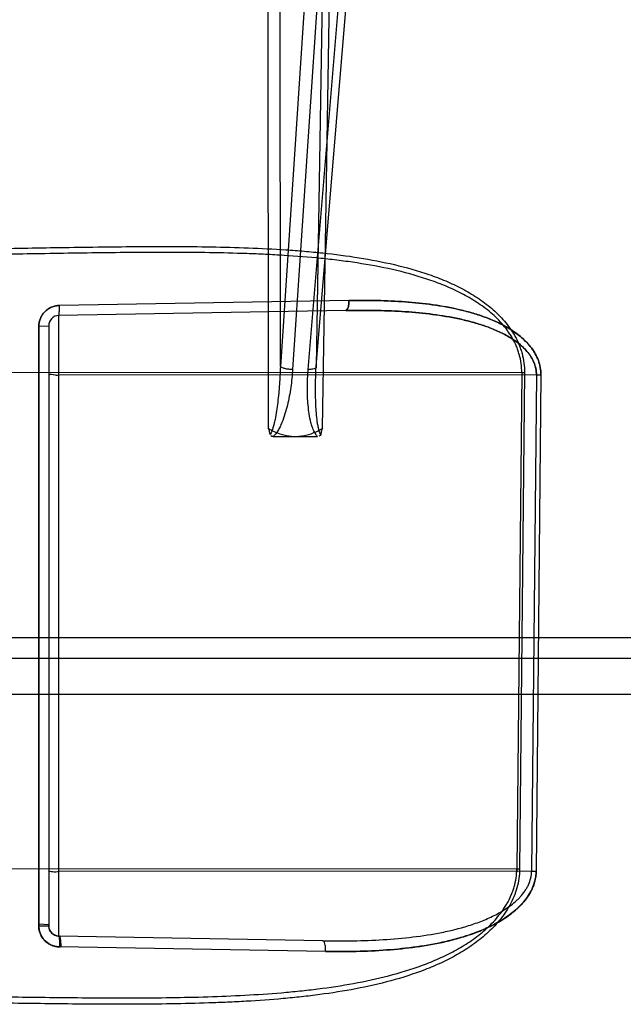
# Model space of a CAD drawing. Header units: millimetres. Extents: x 0 to 297, y 0 to 210.
# Tile 287 of 446: x 141.288 to 141.55, y 160.526 to 160.955. Entities that reach past the tile are written whole.
import ezdxf

# ---------------------------------------------------------------- set-up
doc = ezdxf.new("R2010")
doc.units = ezdxf.units.MM
doc.header["$LTSCALE"] = 16.335
doc.layers.add('INTFCLR_1', color=7, linetype='CONTINUOUS')
doc.layers.add('INTFCLR_144815', color=7, linetype='CONTINUOUS')

msp = doc.modelspace()

# ---------------------------------------------------------------- linework, layer by layer
at = {"layer": 'INTFCLR_1', "color": 6, "linetype": 'Continuous'}
msp.add_line((141.4310789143, 160.8327342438), (141.3051631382, 160.8305689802), dxfattribs=at)
at = {"layer": 'INTFCLR_1', "color": 9, "linetype": 'Continuous'}
for p, q in [((141.4298201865, 160.8284127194), (141.3049732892, 160.8262335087)), ((141.3049732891, 160.5560791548), (141.3049732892, 160.8262335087)), ((141.296244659, 160.8215623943), (141.300551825, 160.8217341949)), ((141.2962483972, 160.5604066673), (141.296244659, 160.821562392)), ((141.296244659, 160.8215623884), (141.2962483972, 160.5604066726)), ((141.300551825, 160.8217341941), (141.300551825, 160.5605784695)), ((141.5062536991, 160.801355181), (141.273551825, 160.8012001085)), ((141.5062536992, 160.801355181), (141.5041320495, 160.5853537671)), ((141.5074653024, 160.8013551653), (141.5053531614, 160.5853537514)), ((141.5126472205, 160.8003284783), (141.3049732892, 160.8001900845)), ((141.5126472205, 160.8003284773), (141.5105766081, 160.5843270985)), ((141.5146203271, 160.8003284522), (141.5125644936, 160.5843270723)), ((141.5041320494, 160.5853537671), (141.273551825, 160.5852001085)), ((141.5105766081, 160.5843270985), (141.3049732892, 160.5841900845)), ((141.5041320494, 160.5853537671), (141.5040790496, 160.5838899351)), ((141.300551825, 160.5605784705), (141.2962483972, 160.5604066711)), ((141.4197476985, 160.5540757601), (141.3049732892, 160.5560791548)), ((141.4209467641, 160.5494046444), (141.3051687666, 160.5514080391))]:
    msp.add_line(p, q, dxfattribs=at)
at = {"layer": 'INTFCLR_1', "color": 7, "linetype": 'Continuous'}
for p, q in [((141.3005307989, 160.5610132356), (141.2962060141, 160.5612762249)), ((141.2962483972, 160.5604066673), (141.300551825, 160.5605784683))]:
    msp.add_line(p, q, dxfattribs=at)
at = {"layer": 'INTFCLR_1', "color": 9, "linetype": 'Continuous'}
for centre, radius, start, end in [((141.305051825, 160.8217341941), 0.0045, 90.9999999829, 180.0000000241), ((141.5068603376, 160.8639162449), 0.062564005, 269.4444351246, 270.55403219), ((141.5136352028, 160.9052261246), 0.1049022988, 269.4603735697, 270.5380653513), ((141.5047434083, 160.6477827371), 0.0624319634, 269.4389277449, 270.559598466), ((141.4971292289, 160.584477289), 0.0134482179, 354.3627565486, 359.3601037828), ((141.5115719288, 160.6890256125), 0.104703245, 269.4553317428, 270.543160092), ((141.305051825, 160.5605784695), 0.0045, 179.9999999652, 269.0000000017)]:
    msp.add_arc(centre, radius, start, end, dxfattribs=at)
for points, knots in [([(141.2735518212, 160.8552833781), (141.2841376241, 160.8554675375), (141.3057538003, 160.8558412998), (141.3382960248, 160.8562942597), (141.3656820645, 160.8562870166), (141.3874294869, 160.8557284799), (141.4009362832, 160.855054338), (141.4116881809, 160.8542475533), (141.4223285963, 160.8532388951), (141.4354586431, 160.8515436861), (141.4509370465, 160.8485721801), (141.4622671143, 160.8453891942), (141.4696020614, 160.8427195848), (141.4744120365, 160.8407842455), (141.4802690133, 160.8380459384), (141.4858616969, 160.8347952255), (141.4901148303, 160.8318254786), (141.4942057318, 160.8285710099), (141.4979698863, 160.8248671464), (141.5008112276, 160.8212159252), (141.502294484, 160.818984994), (141.5036737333, 160.8166517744), (141.5048620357, 160.8141933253), (141.5058252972, 160.8116247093), (141.5070377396, 160.8076417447), (141.5074923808, 160.8041358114), (141.5074653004, 160.8013551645)], [0, 0, 0, 0, 0.1235566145, 0.2523009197, 0.3798114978, 0.4431193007, 0.5061642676, 0.5376099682, 0.5689408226, 0.6308911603, 0.6920327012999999, 0.752745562, 0.7679518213, 0.7831117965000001, 0.8132424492, 0.8433241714, 0.8584671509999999, 0.8737428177, 0.9043052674, 0.9197932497, 0.927658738, 0.9355555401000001, 0.951412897, 0.9594409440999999, 0.9675478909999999, 1, 1, 1, 1]), ([(141.5062536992, 160.801355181), (141.5062808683, 160.8040081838), (141.5058285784, 160.8073570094), (141.5046290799, 160.8111485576), (141.5036745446, 160.8135979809), (141.5024986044, 160.8159386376), (141.5011354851, 160.8181587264), (141.4996640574, 160.8202895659), (141.4968413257, 160.8237796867), (141.4931125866, 160.8273076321), (141.4890630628, 160.830408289), (141.4848223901, 160.8332571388), (141.4792305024, 160.8363790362), (141.4722192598, 160.839522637), (141.4625666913, 160.8430488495), (141.4500604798, 160.8464157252), (141.4372531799, 160.8487683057), (141.4268269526, 160.850208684), (141.4162375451, 160.851395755), (141.4055596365, 160.8522391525), (141.3948153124, 160.8528290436), (141.3839912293, 160.8532736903), (141.3649731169, 160.8537211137), (141.3377168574, 160.8537003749), (141.3054240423, 160.8532414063), (141.2840184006, 160.8528692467), (141.2735518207, 160.852686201)], [0, 0, 0, 0, 0.0312892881, 0.03912751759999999, 0.0468991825, 0.06226888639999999, 0.0699343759, 0.0776117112, 0.0927934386, 0.1227942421, 0.1378533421, 0.1529191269, 0.1830069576, 0.2132472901, 0.2434466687, 0.304120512, 0.3657115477, 0.3969032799, 0.4282361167, 0.491366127, 0.5231874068, 0.5551359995, 0.6191214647, 0.74751942, 0.8765456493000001, 1, 1, 1, 1]), ([(141.4310790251, 160.8327402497), (141.431082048, 160.832204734), (141.4310019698, 160.830951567), (141.4308055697, 160.8295246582), (141.4301536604, 160.8284108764), (141.4298203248, 160.8284046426)], [0, 0, 0, 0, 0.3432253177, 0.7863229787, 1, 1, 1, 1]), ([(141.4298203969, 160.8284006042), (141.4301547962, 160.8284068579), (141.4308028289, 160.8295262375), (141.4310027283, 160.8309511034), (141.4310820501, 160.8322047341), (141.4310790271, 160.8327402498)], [0, 0, 0, 0, 0.2142356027, 0.65697208, 1, 1, 1, 1]), ([(141.5146203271, 160.8003284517), (141.5146305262, 160.8014041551), (141.5144931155, 160.8030204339), (141.5140180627, 160.8051135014), (141.5133682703, 160.8071327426), (141.5124727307, 160.809051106), (141.5113860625, 160.8108370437), (141.5102004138, 160.812519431), (141.5085455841, 160.814459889), (141.5063435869, 160.8165549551), (141.5039818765, 160.8184332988), (141.5006830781, 160.8206713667), (141.4971911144, 160.8225747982), (141.4935773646, 160.8242084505), (141.4898880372, 160.8256825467), (141.485175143, 160.8272489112), (141.477485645, 160.8292689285), (141.4676350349, 160.8310392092), (141.455600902, 160.8322695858), (141.4433849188, 160.8328118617), (141.4351918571, 160.8328114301), (141.4310790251, 160.8327402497)], [0, 0, 0, 0, 0.0332024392, 0.0496843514, 0.0661828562, 0.0985967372, 0.1147123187, 0.1306710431, 0.1620782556, 0.193238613, 0.2243451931, 0.2551065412, 0.3161868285, 0.3467754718, 0.3774879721, 0.4387704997, 0.4999151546, 0.6227509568, 0.7471978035, 0.8730408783, 1, 1, 1, 1]), ([(141.4310790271, 160.8327402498), (141.4351841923, 160.8328112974), (141.4433477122, 160.8328119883), (141.4555162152, 160.8322743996), (141.4675238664, 160.8310540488), (141.4773890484, 160.8292906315), (141.4851167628, 160.8272669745), (141.4898545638, 160.8256948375), (141.4935556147, 160.8242178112), (141.4971753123, 160.8225828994), (141.5015383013, 160.8202060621), (141.5055810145, 160.8172727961), (141.5085061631, 160.8145021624), (141.5105125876, 160.812158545), (141.5122391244, 160.8095467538), (141.5135831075, 160.8066786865), (141.5144449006, 160.8035754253), (141.5146306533, 160.8014175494), (141.514620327, 160.8003284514)], [0, 0, 0, 0, 0.1267344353, 0.2519146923, 0.3758166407, 0.4990558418, 0.5607759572, 0.6222703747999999, 0.6529930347, 0.6837437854, 0.7448341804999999, 0.8060486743, 0.8372678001, 0.8690228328, 0.9010716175, 0.9336231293, 0.96638095, 1, 1, 1, 1]), ([(141.296244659, 160.8215623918), (141.2962446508, 160.8221436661), (141.2963591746, 160.8233115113), (141.2968680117, 160.8249927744), (141.2976955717, 160.8265475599), (141.2988085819, 160.8279124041), (141.3001680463, 160.8290399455), (141.3017196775, 160.8298852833), (141.3034058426, 160.8304176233), (141.3045781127, 160.8305508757), (141.3051632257, 160.8305610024)], [0, 0, 0, 0, 0.1244054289, 0.2492602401, 0.3736517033, 0.4989701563, 0.6237950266, 0.7493186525, 0.8747542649, 1, 1, 1, 1]), ([(141.3051632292, 160.8305610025), (141.3045776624, 160.8305508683), (141.3034038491, 160.8304173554), (141.3017189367, 160.8298847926), (141.3001660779, 160.8290386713), (141.2988087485, 160.8279125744), (141.2976943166, 160.8265455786), (141.2968675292, 160.8249920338), (141.2963589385, 160.8233095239), (141.2962446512, 160.8221432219), (141.296244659, 160.8215623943)], [0, 0, 0, 0, 0.1253428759, 0.2510117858, 0.3759519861, 0.5014663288, 0.6260963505, 0.7510692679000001, 0.8756901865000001, 1, 1, 1, 1]), ([(141.3049732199, 160.8262375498), (141.3050160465, 160.826238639), (141.3050444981, 160.8264724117), (141.3051015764, 160.8267760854), (141.3051330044, 160.8274251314), (141.3051649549, 160.8282877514), (141.3051747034, 160.8293679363), (141.3051692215, 160.8301596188), (141.3051632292, 160.8305610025)], [0, 0, 0, 0, 0.0295927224, 0.1147859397, 0.2586367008, 0.4519471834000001, 0.7227066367, 1, 1, 1, 1]), ([(141.5126472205, 160.8003284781), (141.5126575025, 160.8012676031), (141.512520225, 160.8026830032), (141.5120494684, 160.8045059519), (141.5114020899, 160.806274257), (141.5105114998, 160.8079466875), (141.5094385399, 160.8094961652), (141.5082586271, 160.8109670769), (141.5066122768, 160.8126606), (141.5044307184, 160.8144813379), (141.5020911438, 160.8161131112), (141.498811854, 160.8180631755), (141.4953539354, 160.8197117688), (141.4917814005, 160.8211245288), (141.488119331, 160.8224031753), (141.4834443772, 160.8237581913), (141.4758150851, 160.8255017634), (141.4660502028, 160.8270193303), (141.4541270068, 160.8280595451), (141.4420195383, 160.8285069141), (141.4338981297, 160.828475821), (141.4298203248, 160.8284046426)], [0, 0, 0, 0, 0.0299782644, 0.0449481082, 0.0600280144, 0.0899976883, 0.1050871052, 0.1201528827, 0.150141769, 0.1802934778, 0.2107264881, 0.2410914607, 0.3019967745, 0.3327276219, 0.3637007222, 0.4257762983, 0.4879726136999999, 0.6134045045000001, 0.7408231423, 0.8698183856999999, 1, 1, 1, 1]), ([(141.4298203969, 160.8284006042), (141.4338906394, 160.8284719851), (141.4419828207, 160.8284979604), (141.454043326, 160.8280583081), (141.4659401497, 160.8270261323), (141.4757196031, 160.8255175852), (141.4833862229, 160.8237691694), (141.4880866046, 160.8224119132), (141.4917598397, 160.8211296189), (141.495338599, 160.8197170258), (141.4996411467, 160.8176621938), (141.5036650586, 160.8151215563), (141.5065679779, 160.8126908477), (141.5085631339, 160.8106606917), (141.5102734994, 160.8083856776), (141.5116121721, 160.8058860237), (141.5124686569, 160.8031730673), (141.5126622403, 160.8012791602), (141.5126472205, 160.8003284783)], [0, 0, 0, 0, 0.1299568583, 0.2582772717, 0.3851409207, 0.510994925, 0.5737762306, 0.6360730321, 0.6670554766, 0.6979501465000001, 0.7588646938, 0.8190360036, 0.8492437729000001, 0.8795733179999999, 0.9097065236, 0.9398058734, 0.9696470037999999, 1, 1, 1, 1]), ([(141.3049732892, 160.8001900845), (141.3044673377, 160.8001897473), (141.30324392, 160.7999575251), (141.300551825, 160.8009876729), (141.300551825, 160.8000183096)], [0, 0, 0, 0, 0.3429448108, 1, 1, 1, 1]), ([(141.5053531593, 160.5853537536), (141.5053394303, 160.5839554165), (141.5051218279, 160.5811748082), (141.5042521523, 160.5770983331), (141.5028948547, 160.57319074), (141.5011135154, 160.5694932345), (141.4993299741, 160.5666017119), (141.4977566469, 160.56441052), (141.4952900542, 160.561277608), (141.4911460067, 160.5570049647), (141.4859821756, 160.5529312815), (141.481631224, 160.5500350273), (141.4771561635, 160.5473613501), (141.4725145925, 160.5449885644), (141.4677568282, 160.5428762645), (141.4605329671, 160.5399548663), (141.449359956, 160.5363936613), (141.4340506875, 160.5329482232), (141.4210457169, 160.5308956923), (141.4105037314, 160.5296253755), (141.3998384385, 160.528571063), (141.3891053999, 160.5278096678), (141.3783167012, 160.5272678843), (141.3674548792, 160.5268525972), (141.3538448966, 160.5265402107), (141.332034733, 160.5263582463), (141.3052673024, 160.5265347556), (141.2839521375, 160.5268514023), (141.2735518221, 160.5270322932)], [0, 0, 0, 0, 0.0163892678, 0.0325702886, 0.0487253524, 0.0647521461, 0.08057802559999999, 0.0884739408, 0.0963582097, 0.1272986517, 0.1579356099, 0.1732686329, 0.1885347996, 0.219010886, 0.2342855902, 0.2495364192, 0.3103209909, 0.3714319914, 0.4333037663, 0.4645362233, 0.4958712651, 0.5589014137, 0.5906175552, 0.6224723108, 0.6862918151, 0.7501592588, 0.8780901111, 1, 1, 1, 1]), ([(141.2735518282, 160.5298255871), (141.2839854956, 160.5296430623), (141.3052838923, 160.5293221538), (141.3373559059, 160.5290979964), (141.3643495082, 160.5294186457), (141.3857962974, 160.5302913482), (141.3991209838, 160.5311860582), (141.4097171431, 160.5321808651), (141.4201877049, 160.5333812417), (141.4331035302, 160.5353230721), (141.4483342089, 160.5385932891), (141.4607035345, 160.5423602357), (141.470243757, 160.5462158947), (141.4771499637, 160.5495945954), (141.4826417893, 160.5528907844), (141.486296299, 160.5554981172), (141.4883275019, 160.5570883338), (141.4912984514, 160.5595689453), (141.4945357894, 160.5627616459), (141.497347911, 160.5663316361), (141.4988196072, 160.5685003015), (141.5001880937, 160.5707533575), (141.50137756, 160.5731183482), (141.5023546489, 160.5755835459), (141.503590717, 160.5793685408), (141.5041046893, 160.5827039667), (141.5041320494, 160.5853537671)], [0, 0, 0, 0, 0.1236520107, 0.2524002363, 0.3800415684, 0.4434824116, 0.5067232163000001, 0.5382592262, 0.5695848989, 0.6316002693, 0.6929430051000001, 0.7540350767, 0.7845233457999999, 0.8147910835, 0.8450516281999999, 0.8602925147, 0.8679595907, 0.8756129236, 0.9061563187, 0.9215891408, 0.9293966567, 0.9371991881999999, 0.9528156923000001, 0.9606889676, 0.9685996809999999, 1, 1, 1, 1]), ([(141.300551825, 160.5840183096), (141.300551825, 160.5845448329), (141.3030184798, 160.5837806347), (141.3040240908, 160.584189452), (141.3049732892, 160.5841900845)], [0, 0, 0, 0, 0.356790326, 1, 1, 1, 1]), ([(141.4197476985, 160.5540757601), (141.4241585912, 160.5539987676), (141.4329264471, 160.5539769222), (141.4459920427, 160.5544503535), (141.4588774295, 160.5555647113), (141.469470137, 160.5571902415), (141.4767602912, 160.5588291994), (141.4808836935, 160.5599402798), (141.4849650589, 160.561178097), (141.4889729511, 160.5626247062), (141.492859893, 160.5643263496), (141.4966152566, 160.5662033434), (141.5001878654, 160.5683944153), (141.503043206, 160.5706619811), (141.5045755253, 160.5720756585), (141.5060308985, 160.5735746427), (141.5073467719, 160.5752046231), (141.5084652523, 160.5769651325), (141.5094244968, 160.5787973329), (141.5101246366, 160.5807516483), (141.5104990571, 160.5827771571), (141.510570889, 160.5838088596), (141.5105766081, 160.5843270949)], [0, 0, 0, 0, 0.1291581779, 0.2566434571, 0.3826514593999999, 0.5076304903, 0.5700397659, 0.6013167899, 0.6326382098, 0.6948929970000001, 0.7259156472, 0.7568142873, 0.8177825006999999, 0.8481573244, 0.8634224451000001, 0.8787903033, 0.9093059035, 0.9245294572, 0.9397921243, 0.9698045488, 0.9848266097, 1, 1, 1, 1]), ([(141.5125644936, 160.5843270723), (141.512560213, 160.5838790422), (141.5125040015, 160.5827102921), (141.5121589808, 160.5803960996), (141.5112505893, 160.5774847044), (141.509679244, 160.5743987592), (141.507714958, 160.5716087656), (141.5054610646, 160.5691033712), (141.5029952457, 160.5668578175), (141.5003680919, 160.5648428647), (141.4967165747, 160.5624399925), (141.4919146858, 160.5598829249), (141.4869033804, 160.5577998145), (141.4828077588, 160.5563668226), (141.4786669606, 160.5550774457), (141.4713287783, 160.5531655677), (141.4606188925, 160.551248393), (141.4475523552, 160.5499140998), (141.4343006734, 160.5493263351), (141.4254094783, 160.5493274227), (141.4209467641, 160.5494046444)], [0, 0, 0, 0, 0.0126916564, 0.033108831, 0.0661211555, 0.09857383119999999, 0.1308234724, 0.1624977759, 0.1938493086, 0.2251643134, 0.2561869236, 0.3175846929, 0.378927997, 0.4097358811, 0.4404740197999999, 0.5017542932, 0.6244183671, 0.7482160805, 0.8735684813, 1, 1, 1, 1]), ([(141.4209467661, 160.5494046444), (141.4253962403, 160.5493276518), (141.4342428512, 160.5493261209), (141.4474275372, 160.5499068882), (141.460434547, 160.5512244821), (141.4711215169, 160.5531221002), (141.4784639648, 160.5550202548), (141.4826201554, 160.5563049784), (141.4867444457, 160.5577381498), (141.4907903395, 160.5594100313), (141.4947044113, 160.5613680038), (141.4985079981, 160.5635383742), (141.502116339, 160.5660678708), (141.5049760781, 160.5686576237), (141.5065171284, 160.5702769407), (141.5079909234, 160.5720055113), (141.5093167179, 160.5738785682), (141.510439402, 160.5758905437), (141.5114097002, 160.5780008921), (141.5121114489, 160.5802389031), (141.5124868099, 160.5825525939), (141.5125588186, 160.5837331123), (141.5125644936, 160.5843270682)], [0, 0, 0, 0, 0.1260536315, 0.2505161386, 0.3736723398, 0.4961397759, 0.5575219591, 0.5883713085, 0.6193393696, 0.6811826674, 0.7121938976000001, 0.7432499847, 0.8051942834, 0.8365047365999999, 0.8523846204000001, 0.8684833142, 0.9008270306, 0.9171659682, 0.933688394, 0.9665703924, 0.9831749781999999, 1, 1, 1, 1]), ([(141.3049732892, 160.5560791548), (141.3050199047, 160.5560783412), (141.3050513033, 160.5558214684), (141.3051130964, 160.5554887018), (141.3051467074, 160.5547755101), (141.3051790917, 160.5538357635), (141.3051862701, 160.5526753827), (141.3051771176, 160.551831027), (141.3051687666, 160.5514080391)], [0, 0, 0, 0, 0.0298081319, 0.1164303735, 0.2629323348, 0.4589876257, 0.7295102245, 1, 1, 1, 1]), ([(141.4209467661, 160.5494046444), (141.4209620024, 160.5499705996), (141.420906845, 160.551319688), (141.4207316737, 160.5528154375), (141.4200962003, 160.5540696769), (141.4197476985, 160.5540757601)], [0, 0, 0, 0, 0.3406089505, 0.7903051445, 1, 1, 1, 1])]:
    msp.add_open_spline(points, degree=3, knots=knots, dxfattribs=at)
at = {"layer": 'INTFCLR_1', "color": 7, "linetype": 'Continuous'}
for points, knots in [([(141.2962060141, 160.5612762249), (141.2961496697, 160.5606986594), (141.2962730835, 160.5595281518), (141.2967122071, 160.5569569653), (141.2981512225, 160.5546038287), (141.3001697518, 160.5529315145), (141.3017233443, 160.5520843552), (141.3034082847, 160.5515519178), (141.3045827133, 160.55141818), (141.3051687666, 160.5514080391)], [0, 0, 0, 0, 0.1172017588, 0.2351105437, 0.5267661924, 0.6451498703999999, 0.7630181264, 0.8816200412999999, 1, 1, 1, 1]), ([(141.3060440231, 160.551350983), (141.3054611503, 160.5513053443), (141.3042854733, 160.5514479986), (141.3025547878, 160.5517668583), (141.3006606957, 160.5525867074), (141.2989984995, 160.5538276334), (141.2977009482, 160.5554201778), (141.2968726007, 160.5569744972), (141.2963631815, 160.5586562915), (141.2962484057, 160.5598248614), (141.2962483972, 160.5604066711)], [0, 0, 0, 0, 0.1177825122, 0.2362078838, 0.353881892, 0.5302427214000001, 0.648152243, 0.7652289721, 0.8827910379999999, 1, 1, 1, 1]), ([(141.305168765, 160.5514080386), (141.304312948, 160.5514232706), (141.3025978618, 160.5516954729), (141.3002522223, 160.5527984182), (141.2983129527, 160.5545062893), (141.2967087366, 160.5570208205), (141.2962486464, 160.5591517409), (141.2962483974, 160.5604066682)], [0, 0, 0, 0, 0.1837043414, 0.3669689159, 0.5493166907, 0.7306677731, 1, 1, 1, 1]), ([(141.2962483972, 160.5604066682), (141.2962486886, 160.5595662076), (141.2964897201, 160.5578734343), (141.2975470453, 160.5555393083), (141.2992238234, 160.5535831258), (141.3017383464, 160.5519295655), (141.3038910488, 160.5514307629), (141.3051687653, 160.5514080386)], [0, 0, 0, 0, 0.1803810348, 0.361244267, 0.5430015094, 0.7257310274, 1, 1, 1, 1]), ([(141.3049732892, 160.5560791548), (141.3046827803, 160.5560842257), (141.3038144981, 160.5561830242), (141.3024451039, 160.556771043), (141.3009040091, 160.5583387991), (141.3004341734, 160.5600143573), (141.3005307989, 160.5610132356)], [0, 0, 0, 0, 0.1185272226, 0.35449447, 0.5906190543, 1, 1, 1, 1]), ([(141.300551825, 160.5605784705), (141.300551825, 160.5602875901), (141.3006356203, 160.5594169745), (141.3012004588, 160.5580369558), (141.3027415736, 160.5564698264), (141.3044075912, 160.5559716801), (141.3054071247, 160.5560506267)], [0, 0, 0, 0, 0.1186672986, 0.3548146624, 0.5909612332, 1, 1, 1, 1]), ([(141.3060440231, 160.551350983), (141.3060118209, 160.5517783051), (141.3059402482, 160.5526312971), (141.3058228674, 160.5538025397), (141.3057013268, 160.554748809), (141.3056014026, 160.5554678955), (141.3055073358, 160.5557962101), (141.3054539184, 160.5560545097), (141.3054071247, 160.5560506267)], [0, 0, 0, 0, 0.2701390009, 0.5407714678, 0.7370734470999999, 0.88376543, 0.9704008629, 1, 1, 1, 1])]:
    msp.add_open_spline(points, degree=3, knots=knots, dxfattribs=at)
at = {"layer": 'INTFCLR_144815', "color": 9, "linetype": 'Continuous'}
for p, q in [((141.4258780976, 161.1741277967), (141.4012778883, 160.8040912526)), ((141.4314069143, 161.1755115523), (141.4066227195, 160.8027074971)), ((141.4134081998, 160.8027074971), (141.4445324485, 161.1755115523)), ((141.4168323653, 160.8040912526), (141.4477255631, 161.1741277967)), ((141.4196742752, 160.7771312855), (141.4260603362, 161.1699026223)), ((141.4227987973, 161.1697848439), (141.4168323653, 160.8040912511)), ((141.395746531, 161.1612167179), (141.3959897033, 160.7771312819)), ((141.4012778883, 160.8040912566), (141.4010312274, 161.1610989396)), ((141.6692539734, 160.6859285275), (140.7068922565, 160.6859285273)), ((140.7158908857, 160.6770855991), (141.6628193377, 160.6770855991))]:
    msp.add_line(p, q, dxfattribs=at)
at = {"layer": 'INTFCLR_144815', "color": 6, "linetype": 'Continuous'}
for p, q in [((141.3981945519, 160.7735885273), (141.4174694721, 160.7735885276)), ((141.6928725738, 160.6612887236), (140.6805427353, 160.6612887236))]:
    msp.add_line(p, q, dxfattribs=at)
at = {"layer": 'INTFCLR_144815', "color": 9, "linetype": 'Continuous'}
for points, knots in [([(141.4012778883, 160.8040912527), (141.4011924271, 160.8014796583), (141.4009925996, 160.7975657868), (141.400568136, 160.7923685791), (141.4001612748, 160.788502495), (141.3996493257, 160.7846795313), (141.399103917, 160.7815365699), (141.3985628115, 160.7790715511), (141.3979583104, 160.7768876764), (141.397425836, 160.7752795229), (141.3968153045, 160.7744486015)], [0, 0, 0, 0, 0.2599785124, 0.3897898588, 0.5187808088, 0.6467276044, 0.7734346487, 0.8362030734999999, 0.8974105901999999, 1, 1, 1, 1]), ([(141.4066227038, 160.802707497), (141.4064495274, 160.8001025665), (141.4060449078, 160.7961957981), (141.4051926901, 160.7910294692), (141.4043743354, 160.7871739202), (141.4033418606, 160.7833547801), (141.4022482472, 160.7802217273), (141.4011584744, 160.7777757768), (141.4000190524, 160.775679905), (141.398979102, 160.7742726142), (141.3981944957, 160.7735884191)], [0, 0, 0, 0, 0.2543163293, 0.38211097, 0.5099607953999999, 0.6381010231, 0.767276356, 0.8328131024, 0.8985899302, 1, 1, 1, 1]), ([(141.4066227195, 160.8027074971), (141.4060621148, 160.802702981), (141.4049261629, 160.8027623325), (141.4033418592, 160.8030336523), (141.4020965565, 160.8034436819), (141.4014365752, 160.8038590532), (141.4012778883, 160.8040912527)], [0, 0, 0, 0, 0.2983754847, 0.6045045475, 0.8503159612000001, 1, 1, 1, 1]), ([(141.4174692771, 160.7735886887), (141.4163436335, 160.7747168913), (141.4154116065, 160.7768678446), (141.4144095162, 160.7802123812), (141.4137851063, 160.7833675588), (141.4131716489, 160.7884741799), (141.412951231, 160.7949455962), (141.4131921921, 160.8001199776), (141.4134082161, 160.8027074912)], [0, 0, 0, 0, 0.1598204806, 0.2237984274, 0.3519341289, 0.4809963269, 0.7396162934, 1, 1, 1, 1]), ([(141.416832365, 160.8040912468), (141.4169063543, 160.8039802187), (141.4169992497, 160.8036535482), (141.4165733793, 160.8032188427), (141.4158756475, 160.8029545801), (141.4147805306, 160.8027396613), (141.4139234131, 160.8027033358), (141.4134081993, 160.8027074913)], [0, 0, 0, 0, 0.09529448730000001, 0.2089965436, 0.3887169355, 0.6320075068, 1, 1, 1, 1]), ([(141.4188485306, 160.7744490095), (141.4183039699, 160.7752853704), (141.4179077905, 160.7768912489), (141.417485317, 160.7790587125), (141.4171470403, 160.7815247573), (141.4168596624, 160.784676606), (141.4165966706, 160.789806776), (141.4165400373, 160.7962904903), (141.4167028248, 160.8014863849), (141.416832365, 160.8040912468)], [0, 0, 0, 0, 0.1001607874, 0.1607358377, 0.222875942, 0.3495061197, 0.4784235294, 0.7382545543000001, 1, 1, 1, 1])]:
    msp.add_open_spline(points, degree=3, knots=knots, dxfattribs=at)
at = {"layer": 'INTFCLR_144815', "color": 7, "linetype": 'Continuous'}
for points, knots in [([(141.3959897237, 160.7771312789), (141.3968210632, 160.7766378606), (141.3984540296, 160.7757552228), (141.4009251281, 160.7747451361), (141.4032965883, 160.7740629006), (141.4055851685, 160.7736742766), (141.4070916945, 160.7735868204), (141.407832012, 160.7735885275)], [0, 0, 0, 0, 0.2318507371, 0.4443420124, 0.6390096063, 0.8224511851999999, 1, 1, 1, 1]), ([(141.407832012, 160.7735885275), (141.4085855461, 160.7735878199), (141.4101100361, 160.7736763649), (141.4124119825, 160.7740732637), (141.4147695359, 160.7747570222), (141.4172233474, 160.7757618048), (141.4188426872, 160.7766392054), (141.4196743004, 160.7771312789)], [0, 0, 0, 0, 0.1807180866, 0.365283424, 0.5591086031, 0.7682572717, 1, 1, 1, 1])]:
    msp.add_open_spline(points, degree=3, knots=knots, dxfattribs=at)
at = {"layer": 'INTFCLR_144815', "color": 6, "linetype": 'Continuous'}
for points, knots in [([(141.396815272, 160.7744488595), (141.3967489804, 160.7748359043), (141.3965273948, 160.7756935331), (141.3964587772, 160.7768504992), (141.3959897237, 160.7771312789)], [0, 0, 0, 0, 0.4180341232, 1, 1, 1, 1]), ([(141.4196743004, 160.7771312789), (141.4193296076, 160.7769249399), (141.4191636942, 160.7758267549), (141.4189398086, 160.774980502), (141.418848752, 160.7744488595)], [0, 0, 0, 0, 0.4268678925, 1, 1, 1, 1])]:
    msp.add_open_spline(points, degree=3, knots=knots, dxfattribs=at)
for points in [[(141.3981945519, 160.7735885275), (141.3978263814, 160.7735885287), (141.3971938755, 160.7735264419), (141.3971317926, 160.7738893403)], [(141.418848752, 160.7744488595), (141.4187877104, 160.7740922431), (141.4184542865, 160.7736702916), (141.4180924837, 160.7736702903)]]:
    msp.add_open_spline(points, degree=3, dxfattribs=at)

doc.saveas('drawing.dxf')
